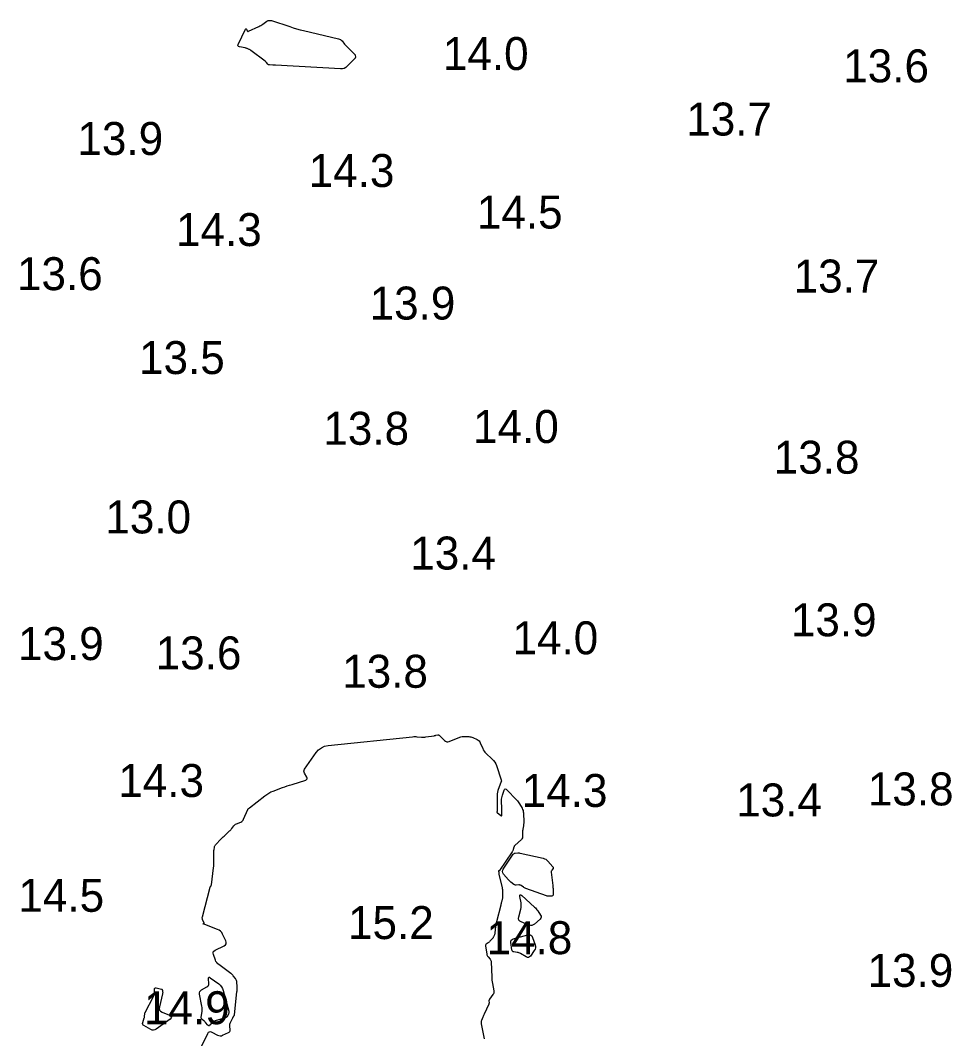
# Model space of a CAD drawing. Extents: x 1023796 to 1112670, y 656573 to 837340.
# Drawn here: x 1101288.5 to 1101429.9, y 688176.5 to 688331 of the extents above; entities that cross this region are included whole.
import ezdxf

# ---------------------------------------------------------------- set-up
doc = ezdxf.new("R2010")
doc.units = 0
doc.layers.add('V-CHAN-CONT-15FT', color=7, linetype='Continuous')
doc.layers.add('V-TOPO-SOUN', color=7, linetype='Continuous')

msp = doc.modelspace()

# ---------------------------------------------------------------- linework, layer by layer
at = {"layer": 'V-CHAN-CONT-15FT'}
for points in [[(1101337.94, 688327.17), (1101338.05, 688327.06), (1101338.16, 688326.94), (1101339.25, 688325.88), (1101339.29, 688325.84), (1101339.32, 688325.8), (1101339.34, 688325.75), (1101339.35, 688325.69), (1101339.37, 688325.47), (1101339.38, 688325.42), (1101339.36, 688325.37), (1101339.34, 688325.32), (1101339.31, 688325.28), (1101338.13, 688324.05), (1101337.91, 688323.86), (1101337.67, 688323.73), (1101337.4, 688323.66), (1101337.11, 688323.65), (1101327.26, 688324.22), (1101327.15, 688324.23), (1101327.04, 688324.24), (1101326.93, 688324.24), (1101326.83, 688324.24), (1101326.33, 688324.25), (1101326.26, 688324.26), (1101326.19, 688324.28), (1101326.13, 688324.32), (1101326.08, 688324.37), (1101325.89, 688324.6), (1101325.84, 688324.65), (1101325.79, 688324.7), (1101325.73, 688324.75), (1101325.67, 688324.8), (1101323.5, 688326.45), (1101323.43, 688326.5), (1101323.37, 688326.54), (1101323.3, 688326.58), (1101323.23, 688326.61), (1101322.95, 688326.74), (1101322.88, 688326.77), (1101322.8, 688326.79), (1101322.73, 688326.81), (1101322.65, 688326.83), (1101321.78, 688327), (1101321.64, 688327.04), (1101321.56, 688327.12), (1101321.54, 688327.23), (1101321.59, 688327.37), (1101322.68, 688329.67), (1101322.71, 688329.71), (1101322.74, 688329.73), (1101322.78, 688329.72), (1101322.81, 688329.67), (1101322.95, 688329.42), (1101322.99, 688329.37), (1101323.04, 688329.34), (1101323.09, 688329.34), (1101323.15, 688329.36), (1101324.68, 688330.08), (1101324.84, 688330.17), (1101325.01, 688330.26), (1101325.17, 688330.35), (1101325.32, 688330.46), (1101325.94, 688330.88), (1101326.1, 688330.97), (1101326.27, 688331.01), (1101326.44, 688331.02), (1101326.61, 688330.98), (1101329.39, 688330.07), (1101329.91, 688329.9), (1101330.44, 688329.75), (1101330.97, 688329.6), (1101331.5, 688329.47), (1101336.82, 688328.22), (1101336.96, 688328.18), (1101337.1, 688328.11), (1101337.22, 688328.02), (1101337.33, 688327.9), (1101337.73, 688327.41), (1101337.83, 688327.29)], [(1101368.56, 688198.13), (1101368.46, 688198.15), (1101368.36, 688198.18), (1101365.22, 688199.31), (1101365.13, 688199.35), (1101365.03, 688199.39), (1101364.94, 688199.44), (1101364.86, 688199.5), (1101364.51, 688199.74), (1101364.43, 688199.79), (1101364.34, 688199.82), (1101364.25, 688199.84), (1101364.16, 688199.84), (1101363.78, 688199.81), (1101363.68, 688199.81), (1101363.59, 688199.83), (1101363.51, 688199.86), (1101363.43, 688199.91), (1101362.98, 688200.26), (1101362.88, 688200.34), (1101362.79, 688200.43), (1101362.7, 688200.52), (1101362.61, 688200.61), (1101361.86, 688201.49), (1101361.74, 688201.68), (1101361.7, 688201.86), (1101361.72, 688202.05), (1101361.82, 688202.24), (1101363.33, 688204.48), (1101363.39, 688204.55), (1101363.46, 688204.6), (1101363.54, 688204.64), (1101363.63, 688204.65), (1101364.01, 688204.68), (1101364.11, 688204.69), (1101364.21, 688204.68), (1101364.3, 688204.67), (1101364.4, 688204.65), (1101367.87, 688203.88), (1101368.07, 688203.81), (1101368.26, 688203.72), (1101368.43, 688203.6), (1101368.59, 688203.45), (1101369.35, 688202.58), (1101369.4, 688202.52), (1101369.41, 688202.46), (1101369.4, 688202.39), (1101369.36, 688202.32), (1101369.17, 688202.05), (1101369.12, 688201.98), (1101369.1, 688201.91), (1101369.08, 688201.83), (1101369.09, 688201.75), (1101369.32, 688199.76), (1101369.34, 688199.6), (1101369.35, 688199.44), (1101369.36, 688199.28), (1101369.36, 688199.12), (1101369.37, 688198.37), (1101369.36, 688198.28), (1101369.32, 688198.22), (1101369.26, 688198.17), (1101369.17, 688198.15), (1101368.76, 688198.13), (1101368.66, 688198.13)], [(1101367.57, 688194.94), (1101367.52, 688194.79), (1101367.41, 688194.66), (1101366.56, 688193.9), (1101366.37, 688193.76), (1101366.16, 688193.69), (1101365.94, 688193.69), (1101365.71, 688193.75), (1101364.54, 688194.22), (1101364.32, 688194.34), (1101364.18, 688194.51), (1101364.13, 688194.73), (1101364.16, 688194.98), (1101364.47, 688196.17), (1101364.52, 688196.41), (1101364.54, 688196.64), (1101364.54, 688196.88), (1101364.51, 688197.12), (1101364.35, 688198.07), (1101364.34, 688198.26), (1101364.38, 688198.35), (1101364.48, 688198.34), (1101364.63, 688198.23), (1101366.54, 688196.48), (1101366.68, 688196.34), (1101366.81, 688196.2), (1101366.93, 688196.05), (1101367.05, 688195.89), (1101367.48, 688195.24), (1101367.56, 688195.09)], [(1101364.19, 688189.52), (1101364.06, 688189.56), (1101363.93, 688189.58), (1101363.41, 688189.67), (1101363.29, 688189.7), (1101363.2, 688189.76), (1101363.14, 688189.85), (1101363.11, 688189.97), (1101362.95, 688191.08), (1101362.95, 688191.29), (1101363.02, 688191.45), (1101363.14, 688191.58), (1101363.33, 688191.66), (1101365.55, 688192.25), (1101365.8, 688192.29), (1101366, 688192.23), (1101366.16, 688192.09), (1101366.27, 688191.87), (1101366.64, 688190.75), (1101366.69, 688190.52), (1101366.69, 688190.3), (1101366.63, 688190.09), (1101366.52, 688189.89), (1101365.93, 688189.05), (1101365.8, 688188.91), (1101365.65, 688188.84), (1101365.49, 688188.84), (1101365.31, 688188.91), (1101364.43, 688189.41), (1101364.31, 688189.47)], [(1101320.16, 688180.48), (1101320.14, 688180.39), (1101320.11, 688180.29), (1101319.93, 688179.92), (1101319.88, 688179.83), (1101319.82, 688179.76), (1101319.74, 688179.71), (1101319.65, 688179.67), (1101318.1, 688179.19), (1101317.98, 688179.15), (1101317.87, 688179.09), (1101317.77, 688179.01), (1101317.67, 688178.93), (1101317.28, 688178.54), (1101317.2, 688178.48), (1101317.12, 688178.46), (1101317.04, 688178.49), (1101316.96, 688178.56), (1101316.63, 688178.97), (1101316.57, 688179.03), (1101316.51, 688179.1), (1101316.44, 688179.16), (1101316.38, 688179.21), (1101316.09, 688179.42), (1101316.03, 688179.48), (1101315.99, 688179.55), (1101315.97, 688179.62), (1101315.97, 688179.71), (1101316.08, 688180.69), (1101316.1, 688180.88), (1101316.1, 688181.07), (1101316.09, 688181.26), (1101316.06, 688181.45), (1101315.71, 688183.28), (1101315.7, 688183.48), (1101315.74, 688183.65), (1101315.85, 688183.79), (1101316, 688183.91), (1101316.81, 688184.36), (1101316.95, 688184.46), (1101317.04, 688184.58), (1101317.1, 688184.72), (1101317.11, 688184.89), (1101317.07, 688185.61), (1101317.08, 688185.75), (1101317.13, 688185.83), (1101317.22, 688185.83), (1101317.34, 688185.76), (1101318.61, 688184.83), (1101318.85, 688184.63), (1101319.05, 688184.39), (1101319.19, 688184.13), (1101319.3, 688183.83), (1101320.14, 688180.68), (1101320.16, 688180.58)], [(1101310.11, 688183.45), (1101310.1, 688183.38), (1101310.09, 688183.32), (1101309.61, 688181.35), (1101309.59, 688181.08), (1101309.65, 688180.85), (1101309.8, 688180.67), (1101310.03, 688180.53), (1101311.16, 688180.07), (1101311.37, 688179.94), (1101311.46, 688179.8), (1101311.41, 688179.65), (1101311.23, 688179.48), (1101309.14, 688177.95), (1101308.94, 688177.83), (1101308.73, 688177.79), (1101308.52, 688177.81), (1101308.3, 688177.9), (1101307.25, 688178.5), (1101307.14, 688178.58), (1101307.08, 688178.68), (1101307.06, 688178.8), (1101307.08, 688178.94), (1101307.31, 688179.68), (1101307.33, 688179.74), (1101307.35, 688179.81), (1101307.36, 688179.88), (1101307.36, 688179.95), (1101307.38, 688180.23), (1101307.39, 688180.3), (1101307.4, 688180.37), (1101307.42, 688180.43), (1101307.45, 688180.49), (1101308.74, 688182.89), (1101308.79, 688183.02), (1101308.84, 688183.15), (1101308.86, 688183.28), (1101308.87, 688183.42), (1101308.86, 688183.99), (1101308.87, 688184.11), (1101308.92, 688184.18), (1101309.01, 688184.22), (1101309.13, 688184.2), (1101309.91, 688184.02), (1101309.97, 688184), (1101310.02, 688183.97), (1101310.05, 688183.92), (1101310.06, 688183.86), (1101310.1, 688183.59), (1101310.11, 688183.52)]]:
    msp.add_lwpolyline(points, close=True, dxfattribs=at)
msp.add_lwpolyline([(1101315.74, 688174.81), (1101316.94, 688177.3), (1101317.05, 688177.48), (1101317.2, 688177.57), (1101317.37, 688177.58), (1101317.56, 688177.51), (1101318.45, 688177.05), (1101318.64, 688176.97), (1101318.83, 688176.94), (1101319.02, 688176.96), (1101319.21, 688177.03), (1101320.11, 688177.44), (1101320.22, 688177.51), (1101320.3, 688177.6), (1101320.34, 688177.72), (1101320.34, 688177.85), (1101320.28, 688178.43), (1101320.28, 688178.57), (1101320.29, 688178.71), (1101320.33, 688178.84), (1101320.38, 688178.97), (1101320.75, 688179.69), (1101320.77, 688179.73), (1101320.79, 688179.76), (1101320.81, 688179.8), (1101320.84, 688179.83), (1101320.93, 688179.96), (1101320.96, 688179.99), (1101320.97, 688180.03), (1101320.99, 688180.07), (1101320.99, 688180.11), (1101321.39, 688183.6), (1101321.41, 688183.79), (1101321.42, 688183.97), (1101321.42, 688184.15), (1101321.41, 688184.34), (1101321.34, 688185.19), (1101321.32, 688185.32), (1101321.28, 688185.43), (1101321.23, 688185.55), (1101321.16, 688185.65), (1101320.83, 688186.05), (1101320.74, 688186.15), (1101320.65, 688186.24), (1101320.56, 688186.33), (1101320.46, 688186.41), (1101318.63, 688187.74), (1101318.46, 688187.88), (1101318.32, 688188.05), (1101318.2, 688188.23), (1101318.11, 688188.43), (1101317.8, 688189.29), (1101317.76, 688189.49), (1101317.79, 688189.67), (1101317.89, 688189.81), (1101318.06, 688189.93), (1101319.43, 688190.61), (1101319.64, 688190.75), (1101319.75, 688190.92), (1101319.77, 688191.13), (1101319.69, 688191.36), (1101319.2, 688192.37), (1101319.07, 688192.61), (1101318.89, 688192.8), (1101318.68, 688192.96), (1101318.44, 688193.08), (1101316.24, 688193.91), (1101316.21, 688193.92), (1101316.21, 688193.93), (1101316.21, 688193.94), (1101316.24, 688193.95), (1101316.36, 688193.98), (1101316.39, 688193.99), (1101316.4, 688194.01), (1101316.41, 688194.03), (1101316.4, 688194.05), (1101316.17, 688194.59), (1101316.13, 688194.69), (1101316.12, 688194.79), (1101316.12, 688194.89), (1101316.14, 688194.99), (1101317.31, 688199.48), (1101317.32, 688199.52), (1101317.34, 688199.55), (1101317.35, 688199.58), (1101317.37, 688199.61), (1101317.45, 688199.72), (1101317.47, 688199.75), (1101317.48, 688199.78), (1101317.49, 688199.82), (1101317.5, 688199.85), (1101317.84, 688202.44), (1101317.84, 688202.47), (1101317.84, 688202.49), (1101317.84, 688202.51), (1101317.84, 688202.54), (1101317.85, 688202.63), (1101317.85, 688202.65), (1101317.85, 688202.67), (1101317.85, 688202.7), (1101317.85, 688202.72), (1101317.88, 688204.79), (1101317.88, 688204.89), (1101317.88, 688204.99), (1101317.89, 688205.09), (1101317.9, 688205.18), (1101317.96, 688205.57), (1101317.98, 688205.67), (1101318.01, 688205.75), (1101318.06, 688205.83), (1101318.12, 688205.91), (1101319, 688206.83), (1101319.14, 688206.97), (1101319.28, 688207.11), (1101319.42, 688207.25), (1101319.57, 688207.38), (1101320.25, 688208.02), (1101320.35, 688208.11), (1101320.43, 688208.2), (1101320.52, 688208.29), (1101320.6, 688208.39), (1101320.91, 688208.79), (1101320.99, 688208.89), (1101321.08, 688208.97), (1101321.18, 688209.04), (1101321.3, 688209.09), (1101321.97, 688209.38), (1101322.11, 688209.45), (1101322.23, 688209.55), (1101322.33, 688209.67), (1101322.4, 688209.81), (1101323.01, 688211.27), (1101323.02, 688211.3), (1101323.04, 688211.32), (1101323.06, 688211.35), (1101323.08, 688211.37), (1101323.17, 688211.44), (1101323.2, 688211.46), (1101323.22, 688211.48), (1101323.24, 688211.5), (1101323.27, 688211.51), (1101325.6, 688213.35), (1101325.9, 688213.57), (1101326.22, 688213.77), (1101326.55, 688213.94), (1101326.9, 688214.08), (1101328.32, 688214.6), (1101328.67, 688214.73), (1101329.03, 688214.85), (1101329.38, 688214.97), (1101329.74, 688215.09), (1101331.82, 688215.75), (1101331.96, 688215.82), (1101332.03, 688215.91), (1101332.04, 688216.03), (1101331.98, 688216.17), (1101331.63, 688216.8), (1101331.57, 688216.95), (1101331.55, 688217.11), (1101331.58, 688217.26), (1101331.66, 688217.41), (1101333.42, 688219.92), (1101333.78, 688220.34), (1101334.2, 688220.65), (1101334.68, 688220.87), (1101335.22, 688220.98), (1101348.04, 688222.33), (1101348.21, 688222.34), (1101348.37, 688222.34), (1101348.54, 688222.34), (1101348.71, 688222.33), (1101349.39, 688222.27), (1101349.56, 688222.26), (1101349.73, 688222.26), (1101349.9, 688222.27), (1101350.07, 688222.29), (1101351.31, 688222.48), (1101351.38, 688222.49), (1101351.45, 688222.5), (1101351.52, 688222.52), (1101351.59, 688222.54), (1101351.86, 688222.61), (1101351.93, 688222.62), (1101351.99, 688222.61), (1101352.04, 688222.58), (1101352.1, 688222.54), (1101352.89, 688221.76), (1101353.05, 688221.64), (1101353.22, 688221.57), (1101353.4, 688221.56), (1101353.59, 688221.61), (1101355.24, 688222.26), (1101355.39, 688222.31), (1101355.56, 688222.35), (1101355.72, 688222.37), (1101355.89, 688222.37), (1101356.56, 688222.35), (1101356.73, 688222.33), (1101356.89, 688222.3), (1101357.05, 688222.26), (1101357.21, 688222.19), (1101357.86, 688221.89), (1101358, 688221.81), (1101358.13, 688221.7), (1101358.23, 688221.57), (1101358.31, 688221.42), (1101358.69, 688220.53), (1101358.78, 688220.33), (1101358.9, 688220.15), (1101359.03, 688219.98), (1101359.18, 688219.82), (1101360.15, 688218.91), (1101360.35, 688218.7), (1101360.52, 688218.47), (1101360.66, 688218.21), (1101360.76, 688217.94), (1101361.47, 688215.78), (1101361.48, 688215.76), (1101361.48, 688215.74), (1101361.49, 688215.72), (1101361.49, 688215.71), (1101361.52, 688215.63), (1101361.52, 688215.61), (1101361.52, 688215.59), (1101361.52, 688215.57), (1101361.51, 688215.55), (1101361.01, 688214.16), (1101360.94, 688213.93), (1101360.89, 688213.68), (1101360.86, 688213.44), (1101360.86, 688213.19), (1101360.9, 688211.3), (1101360.9, 688211.21), (1101360.9, 688211.12), (1101360.9, 688211.09), (1101360.9, 688211.07), (1101360.9, 688211.05), (1101360.89, 688211.03), (1101360.83, 688210.89), (1101360.83, 688210.87), (1101360.83, 688210.84), (1101360.84, 688210.82), (1101360.86, 688210.8), (1101361.43, 688210.37), (1101361.51, 688210.32), (1101361.56, 688210.32), (1101361.59, 688210.37), (1101361.6, 688210.46), (1101361.59, 688210.92), (1101361.59, 688211.04), (1101361.59, 688211.15), (1101361.58, 688211.27), (1101361.58, 688211.38), (1101361.55, 688212.67), (1101361.55, 688212.87), (1101361.58, 688213.07), (1101361.62, 688213.26), (1101361.67, 688213.45), (1101361.94, 688214.2), (1101362.02, 688214.34), (1101362.12, 688214.41), (1101362.23, 688214.39), (1101362.36, 688214.28), (1101363.82, 688212.75), (1101363.95, 688212.61), (1101364.07, 688212.46), (1101364.18, 688212.3), (1101364.28, 688212.14), (1101364.66, 688211.47), (1101364.75, 688211.3), (1101364.81, 688211.13), (1101364.85, 688210.94), (1101364.87, 688210.75), (1101364.91, 688209.29), (1101364.91, 688209.16), (1101364.9, 688209.04), (1101364.89, 688208.91), (1101364.87, 688208.79), (1101364.78, 688208.3), (1101364.76, 688208.18), (1101364.74, 688208.05), (1101364.74, 688207.93), (1101364.74, 688207.8), (1101364.75, 688207.22), (1101364.74, 688207.08), (1101364.71, 688206.96), (1101364.65, 688206.85), (1101364.56, 688206.75), (1101363.58, 688205.83), (1101363.52, 688205.77), (1101363.48, 688205.7), (1101363.44, 688205.62), (1101363.41, 688205.54), (1101363.32, 688205.2), (1101363.3, 688205.11), (1101363.27, 688205.03), (1101363.23, 688204.96), (1101363.18, 688204.88), (1101361.23, 688202), (1101361.22, 688201.98), (1101361.21, 688201.97), (1101361.19, 688201.97), (1101361.18, 688201.96), (1101361.11, 688201.96), (1101361.09, 688201.95), (1101361.08, 688201.94), (1101361.08, 688201.93), (1101361.08, 688201.92), (1101361.11, 688201.85), (1101361.11, 688201.83), (1101361.12, 688201.82), (1101361.12, 688201.8), (1101361.12, 688201.78), (1101361.13, 688201.58), (1101361.14, 688201.54), (1101361.14, 688201.51), (1101361.15, 688201.47), (1101361.16, 688201.43), (1101361.62, 688199.43), (1101361.65, 688199.28), (1101361.67, 688199.12), (1101361.69, 688198.97), (1101361.7, 688198.82), (1101361.71, 688198.14), (1101361.71, 688198.02), (1101361.7, 688197.9), (1101361.68, 688197.79), (1101361.65, 688197.68), (1101361.54, 688197.22), (1101361.51, 688197.11), (1101361.48, 688197), (1101361.45, 688196.88), (1101361.42, 688196.77), (1101360.77, 688194.26), (1101360.72, 688194.08), (1101360.69, 688193.9), (1101360.66, 688193.71), (1101360.64, 688193.53), (1101360.54, 688192.56), (1101360.53, 688192.49), (1101360.52, 688192.41), (1101360.49, 688192.33), (1101360.46, 688192.26), (1101360.34, 688191.97), (1101360.3, 688191.9), (1101360.26, 688191.83), (1101360.22, 688191.77), (1101360.17, 688191.71), (1101359.78, 688191.28), (1101359.72, 688191.21), (1101359.65, 688191.15), (1101359.59, 688191.09), (1101359.52, 688191.04), (1101359.23, 688190.83), (1101359.17, 688190.78), (1101359.13, 688190.71), (1101359.11, 688190.64), (1101359.11, 688190.55), (1101359.31, 688189.37), (1101359.34, 688189.25), (1101359.38, 688189.14), (1101359.44, 688189.04), (1101359.51, 688188.94), (1101359.82, 688188.57), (1101359.89, 688188.48), (1101359.94, 688188.37), (1101359.97, 688188.26), (1101359.98, 688188.15), (1101360.05, 688185.86), (1101360.06, 688185.62), (1101360.09, 688185.38), (1101360.12, 688185.14), (1101360.16, 688184.9), (1101360.36, 688183.79), (1101360.38, 688183.63), (1101360.36, 688183.47), (1101360.31, 688183.33), (1101360.23, 688183.19), (1101359.71, 688182.48), (1101359.68, 688182.42), (1101359.65, 688182.36), (1101359.64, 688182.3), (1101359.64, 688182.24), (1101359.65, 688181.97), (1101359.65, 688181.91), (1101359.64, 688181.84), (1101359.63, 688181.78), (1101359.6, 688181.72), (1101358.9, 688180.24), (1101358.84, 688180.12), (1101358.79, 688180), (1101358.74, 688179.88), (1101358.7, 688179.76), (1101358.52, 688179.28), (1101358.48, 688179.15), (1101358.47, 688179.03), (1101358.46, 688178.9), (1101358.48, 688178.78), (1101358.91, 688176.46)], dxfattribs=at)

# ---------------------------------------------------------------- texts
at = {"layer": 'V-TOPO-SOUN'}
for s, p in [('14.0 ', (1101352.64, 688323.48)), ('13.6 ', (1101413.42, 688321.61)), ('13.7 ', (1101389.59, 688313.54)), ('13.9 ', (1101297.17, 688310.59)), ('14.3 ', (1101332.27, 688305.73)), ('14.5 ', (1101357.8, 688299.43)), ('14.3 ', (1101312.13, 688296.77)), ('13.6 ', (1101287.99, 688290.08)), ('13.7 ', (1101405.89, 688289.72)), ('13.9 ', (1101341.52, 688285.62)), ('13.5 ', (1101306.52, 688277.35)), ('13.8 ', (1101334.5, 688266.62)), ('14.0 ', (1101357.23, 688266.89)), ('13.8 ', (1101402.87, 688262.23)), ('13.0 ', (1101301.4, 688253.17)), ('13.4 ', (1101347.69, 688247.69)), ('13.9 ', (1101405.47, 688237.56)), ('14.0 ', (1101363.21, 688234.83)), ('13.9 ', (1101288.14, 688233.95)), ('13.6 ', (1101309.05, 688232.54)), ('13.8 ', (1101337.36, 688229.75)), ('14.3 ', (1101303.37, 688213.18)), ('14.3 ', (1101364.62, 688211.67)), ('13.8 ', (1101417.15, 688211.9)), ('13.4 ', (1101397.17, 688210.23)), ('14.5 ', (1101288.21, 688195.76)), ('15.2 ', (1101338.24, 688191.62)), ('14.8 ', (1101359.27, 688189.33)), ('13.9 ', (1101417.11, 688184.37)), ('14.9 ', (1101307.27, 688178.7))]:
    msp.add_text(s, height=5, dxfattribs=at).set_placement(p)

doc.saveas('drawing.dxf')
